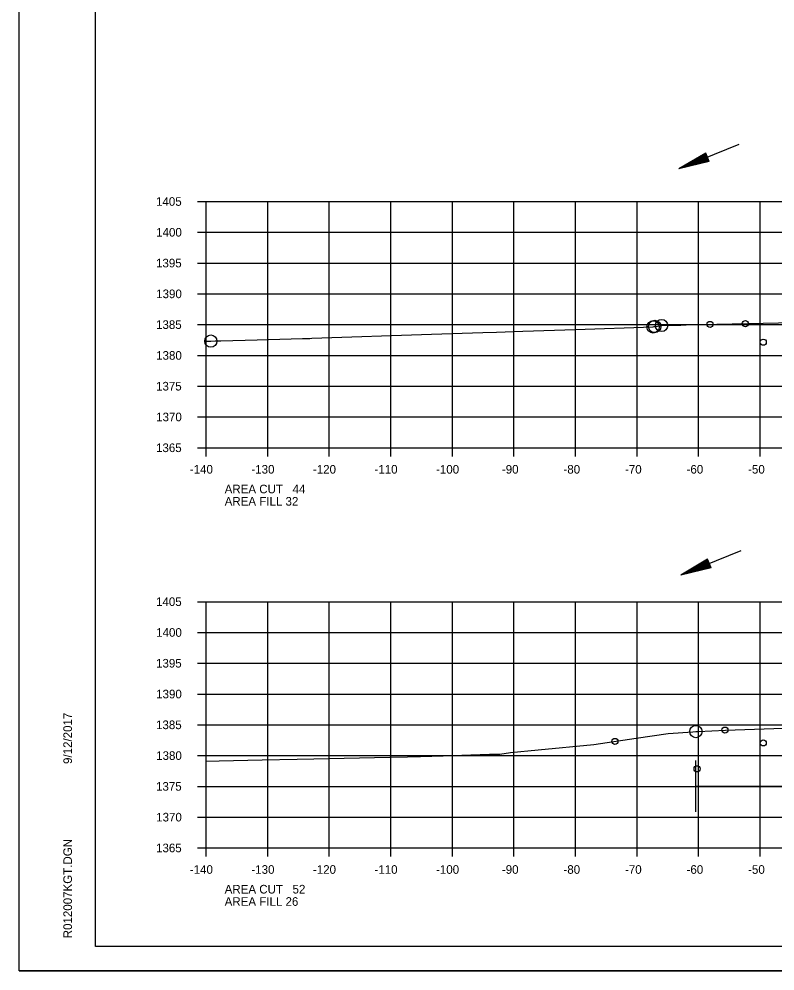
# Model space of a CAD drawing. Extents: x 1374311 to 1383814, y 384102 to 406278.
# Drawn here: x 1381458.2 to 1381581.1, y 385391.3 to 385545.9 of the extents above; entities that cross this region are included whole.
import ezdxf

# ---------------------------------------------------------------- set-up
doc = ezdxf.new("R2010")
doc.units = 0
for name, color, linetype in [('R_Axis', 7, 'Continuous'), ('R_Axis Annot', 7, 'Continuous'), ('R_Border', 7, 'Continuous'), ('R_Draft', 7, 'Continuous'), ('R_Exist Surface', 7, 'Continuous'), ('R_Grid', 7, 'Continuous'), ('R_No Plot', 7, 'Continuous'), ('R_Water', 7, 'Continuous')]:
    doc.layers.add(name, color=color, linetype=linetype)

msp = doc.modelspace()

# ---------------------------------------------------------------- linework, layer by layer
at = {"layer": 'R_Axis'}
for p, q in [((1381487.26, 385516.27), (1381488.66, 385516.27)), ((1381488.66, 385476.27), (1381488.66, 385516.27)), ((1381487.26, 385511.27), (1381488.66, 385511.27)), ((1381487.26, 385506.27), (1381488.66, 385506.27)), ((1381487.26, 385501.27), (1381488.66, 385501.27)), ((1381487.26, 385496.27), (1381488.66, 385496.27)), ((1381487.26, 385491.27), (1381488.66, 385491.27)), ((1381487.26, 385486.27), (1381488.66, 385486.27)), ((1381487.26, 385481.27), (1381488.66, 385481.27)), ((1381487.26, 385476.27), (1381488.66, 385476.27)), ((1381488.66, 385476.27), (1381768.66, 385476.27)), ((1381488.66, 385474.87), (1381488.66, 385476.27)), ((1381498.66, 385474.87), (1381498.66, 385476.27)), ((1381508.66, 385474.87), (1381508.66, 385476.27)), ((1381518.66, 385474.87), (1381518.66, 385476.27)), ((1381528.66, 385474.87), (1381528.66, 385476.27)), ((1381538.66, 385474.87), (1381538.66, 385476.27)), ((1381548.66, 385474.87), (1381548.66, 385476.27)), ((1381558.66, 385474.87), (1381558.66, 385476.27)), ((1381568.66, 385474.87), (1381568.66, 385476.27)), ((1381578.66, 385474.87), (1381578.66, 385476.27)), ((1381487.26, 385451.27), (1381488.66, 385451.27)), ((1381488.66, 385411.27), (1381488.66, 385451.27)), ((1381487.26, 385446.27), (1381488.66, 385446.27)), ((1381487.26, 385441.27), (1381488.66, 385441.27)), ((1381487.26, 385436.27), (1381488.66, 385436.27)), ((1381487.26, 385431.27), (1381488.66, 385431.27)), ((1381487.26, 385426.27), (1381488.66, 385426.27)), ((1381487.26, 385421.27), (1381488.66, 385421.27)), ((1381487.26, 385416.27), (1381488.66, 385416.27)), ((1381487.26, 385411.27), (1381488.66, 385411.27)), ((1381488.66, 385411.27), (1381768.66, 385411.27)), ((1381488.66, 385409.87), (1381488.66, 385411.27)), ((1381498.66, 385409.87), (1381498.66, 385411.27)), ((1381508.66, 385409.87), (1381508.66, 385411.27)), ((1381518.66, 385409.87), (1381518.66, 385411.27)), ((1381528.66, 385409.87), (1381528.66, 385411.27)), ((1381538.66, 385409.87), (1381538.66, 385411.27)), ((1381548.66, 385409.87), (1381548.66, 385411.27)), ((1381558.66, 385409.87), (1381558.66, 385411.27)), ((1381568.66, 385409.87), (1381568.66, 385411.27)), ((1381578.66, 385409.87), (1381578.66, 385411.27))]:
    msp.add_line(p, q, dxfattribs=at)
at = {"layer": 'R_Border'}
for p, q in [((1381470.66, 385395.27), (1381470.66, 385600.73)), ((1381470.66, 385395.27), (1381470.66, 385395.27)), ((1381786.84, 385395.27), (1381470.66, 385395.27))]:
    msp.add_line(p, q, dxfattribs=at)
at = {"layer": 'R_Draft'}
for p, q in [((1381569.81, 385524.14), (1381565.47, 385521.55)), ((1381569.86, 385524.02), (1381566.24, 385521.87)), ((1381569.91, 385523.91), (1381567.04, 385522.19)), ((1381570.28, 385522.98), (1381567.04, 385522.19)), ((1381569.95, 385523.79), (1381567.81, 385522.51)), ((1381570.24, 385523.1), (1381567.81, 385522.51)), ((1381570, 385523.67), (1381568.59, 385522.83)), ((1381570.19, 385523.22), (1381568.59, 385522.83)), ((1381570.05, 385523.55), (1381569.36, 385523.15)), ((1381570.14, 385523.34), (1381569.36, 385523.15)), ((1381570.38, 385522.75), (1381569.81, 385524.14)), ((1381570.38, 385522.75), (1381565.47, 385521.55)), ((1381570.33, 385522.87), (1381566.24, 385521.87)), ((1381570.12, 385458.16), (1381565.77, 385455.57)), ((1381570.16, 385458.04), (1381566.55, 385455.88)), ((1381570.68, 385456.77), (1381570.12, 385458.16)), ((1381570.68, 385456.77), (1381565.77, 385455.57)), ((1381570.64, 385456.88), (1381566.55, 385455.88)), ((1381570.21, 385457.92), (1381567.34, 385456.21)), ((1381570.59, 385457), (1381567.34, 385456.21)), ((1381570.26, 385457.81), (1381568.11, 385456.53)), ((1381570.54, 385457.12), (1381568.11, 385456.53)), ((1381570.31, 385457.69), (1381568.9, 385456.85)), ((1381570.49, 385457.24), (1381568.9, 385456.85)), ((1381570.36, 385457.57), (1381569.67, 385457.16)), ((1381570.45, 385457.35), (1381569.67, 385457.16))]:
    msp.add_line(p, q, dxfattribs=at)
at = {"layer": 'R_Exist Surface'}
for points in [[(1381488.66, 385493.58), (1381489.39, 385493.6), (1381490.1, 385493.62), (1381491.04, 385493.64), (1381496.96, 385493.79), (1381504.31, 385494), (1381505.48, 385494.04), (1381505.82, 385494.05), (1381525.26, 385494.73), (1381533.59, 385494.99), (1381535.84, 385495.02), (1381540.08, 385495.19), (1381548.66, 385495.47), (1381561.26, 385495.89), (1381561.43, 385495.96), (1381561.52, 385495.98), (1381562.48, 385496.1), (1381562.64, 385496.13), (1381564.51, 385496.17), (1381565.76, 385496.19), (1381566.63, 385496.21), (1381584.14, 385496.61)], [(1381488.66, 385425.38), (1381490.79, 385425.44), (1381497.77, 385425.59), (1381503.45, 385425.67), (1381506.15, 385425.74), (1381518.49, 385426.01), (1381521.36, 385426.09), (1381523.45, 385426.12), (1381527.16, 385426.25), (1381534.71, 385426.52), (1381536.39, 385426.52), (1381538.09, 385426.77), (1381542.58, 385427.18), (1381551.62, 385428.06), (1381558.51, 385429.09), (1381563.73, 385429.86), (1381567.73, 385430.13), (1381568.22, 385430.17), (1381568.59, 385430.19), (1381573.05, 385430.41), (1381585.57, 385430.84)]]:
    msp.add_lwpolyline(points, dxfattribs=at)
at = {"layer": 'R_Grid'}
for p, q in [((1381488.66, 385516.27), (1381768.66, 385516.27)), ((1381488.66, 385476.27), (1381488.66, 385516.27)), ((1381498.66, 385476.27), (1381498.66, 385516.27)), ((1381508.66, 385476.27), (1381508.66, 385516.27)), ((1381518.66, 385476.27), (1381518.66, 385516.27)), ((1381528.66, 385476.27), (1381528.66, 385516.27)), ((1381538.66, 385476.27), (1381538.66, 385516.27)), ((1381548.66, 385476.27), (1381548.66, 385516.27)), ((1381558.66, 385476.27), (1381558.66, 385516.27)), ((1381568.66, 385476.27), (1381568.66, 385516.27)), ((1381578.66, 385476.27), (1381578.66, 385516.27)), ((1381488.66, 385511.27), (1381768.66, 385511.27)), ((1381488.66, 385506.27), (1381768.66, 385506.27)), ((1381488.66, 385501.27), (1381768.66, 385501.27)), ((1381488.66, 385496.27), (1381768.66, 385496.27)), ((1381488.66, 385491.27), (1381768.66, 385491.27)), ((1381488.66, 385486.27), (1381768.66, 385486.27)), ((1381488.66, 385481.27), (1381768.66, 385481.27)), ((1381488.66, 385476.27), (1381768.66, 385476.27)), ((1381488.66, 385451.27), (1381768.66, 385451.27)), ((1381488.66, 385411.27), (1381488.66, 385451.27)), ((1381498.66, 385411.27), (1381498.66, 385451.27)), ((1381508.66, 385411.27), (1381508.66, 385451.27)), ((1381518.66, 385411.27), (1381518.66, 385451.27)), ((1381528.66, 385411.27), (1381528.66, 385451.27)), ((1381538.66, 385411.27), (1381538.66, 385451.27)), ((1381548.66, 385411.27), (1381548.66, 385451.27)), ((1381558.66, 385411.27), (1381558.66, 385451.27)), ((1381568.66, 385411.27), (1381568.66, 385451.27)), ((1381578.66, 385411.27), (1381578.66, 385451.27)), ((1381488.66, 385446.27), (1381768.66, 385446.27)), ((1381488.66, 385441.27), (1381768.66, 385441.27)), ((1381488.66, 385436.27), (1381768.66, 385436.27)), ((1381488.66, 385431.27), (1381768.66, 385431.27)), ((1381488.66, 385426.27), (1381768.66, 385426.27)), ((1381488.66, 385421.27), (1381768.66, 385421.27)), ((1381488.66, 385416.27), (1381768.66, 385416.27)), ((1381488.66, 385411.27), (1381768.66, 385411.27))]:
    msp.add_line(p, q, dxfattribs=at)
at = {"layer": 'R_No Plot'}
msp.add_line((1381458.26, 385391.29), (1381791.59, 385391.29), dxfattribs=at)
for points in [[(1381458.25, 385604.63), (1381791.59, 385604.63), (1381791.59, 385391.29), (1381458.25, 385391.29)], [(1381704.58, 385600.73), (1381704.58, 385590.85), (1381740.31, 385590.85), (1381740.31, 385587.93), (1381763.51, 385587.93), (1381763.51, 385564.72), (1381786.84, 385564.72), (1381786.84, 385395.27), (1381470.66, 385395.27), (1381470.66, 385600.73)]]:
    msp.add_lwpolyline(points, close=True, dxfattribs=at)
for centre, radius in [((1381561.26, 385495.89), 1), ((1381561.52, 385495.98), 1), ((1381562.65, 385496.13), 1), ((1381570.52, 385496.3), 0.5), ((1381576.25, 385496.43), 0.5), ((1381489.41, 385493.6), 1), ((1381579.16, 385493.42), 0.5), ((1381568.22, 385430.17), 1), ((1381572.93, 385430.41), 0.5), ((1381555.06, 385428.57), 0.5), ((1381579.16, 385428.33), 0.5), ((1381568.41, 385424.12), 0.5)]:
    msp.add_circle(centre, radius, dxfattribs=at)
at = {"layer": 'R_Water'}
for p, q in [((1381575.19, 385525.53), (1381565.47, 385521.55)), ((1381575.5, 385459.55), (1381565.77, 385455.57)), ((1381568.22, 385417.14), (1381568.22, 385425.46)), ((1381568.22, 385421.3), (1381672.1, 385421.3))]:
    msp.add_line(p, q, dxfattribs=at)

# ---------------------------------------------------------------- texts
at = {"layer": 'R_Axis Annot'}
for s, p in [('1405', (1381480.51, 385515.57)), ('1400', (1381480.53, 385510.57)), ('1395', (1381480.51, 385505.57)), ('1390', (1381480.53, 385500.57)), ('1385', (1381480.51, 385495.57)), ('1380', (1381480.53, 385490.57)), ('1375', (1381480.51, 385485.57)), ('1370', (1381480.53, 385480.57)), ('1365', (1381480.51, 385475.57)), ('-140', (1381486, 385472.07)), ('-130', (1381496, 385472.07)), ('-120', (1381506, 385472.07)), ('-110', (1381516, 385472.07)), ('-100', (1381526, 385472.07)), ('-90', (1381536.7, 385472.07)), ('-80', (1381546.7, 385472.07)), ('-70', (1381556.7, 385472.07)), ('-60', (1381566.7, 385472.07)), ('-50', (1381576.7, 385472.07)), ('AREA CUT   44', (1381491.66, 385468.87)), ('AREA FILL 32', (1381491.66, 385466.87)), ('1405', (1381480.51, 385450.57)), ('1400', (1381480.53, 385445.57)), ('1395', (1381480.51, 385440.57)), ('1390', (1381480.53, 385435.57)), ('1385', (1381480.51, 385430.57)), ('1380', (1381480.53, 385425.57)), ('1375', (1381480.51, 385420.57)), ('1370', (1381480.53, 385415.57)), ('1365', (1381480.51, 385410.57)), ('-140', (1381486, 385407.07)), ('-130', (1381496, 385407.07)), ('-120', (1381506, 385407.07)), ('-110', (1381516, 385407.07)), ('-100', (1381526, 385407.07)), ('-90', (1381536.7, 385407.07)), ('-80', (1381546.7, 385407.07)), ('-70', (1381556.7, 385407.07)), ('-60', (1381566.7, 385407.07)), ('-50', (1381576.7, 385407.07)), ('AREA CUT   52', (1381491.66, 385403.87)), ('AREA FILL 26', (1381491.66, 385401.87))]:
    msp.add_text(s, height=1.4, dxfattribs=at).set_placement(p)
at = {"layer": 'R_Border'}
for s, p in [('9/12/2017', (1381466.85, 385424.91)), ('R012007KGT.DGN', (1381466.85, 385396.6))]:
    msp.add_text(s, height=1.4, rotation=90, dxfattribs=at).set_placement(p)

doc.saveas('drawing.dxf')
